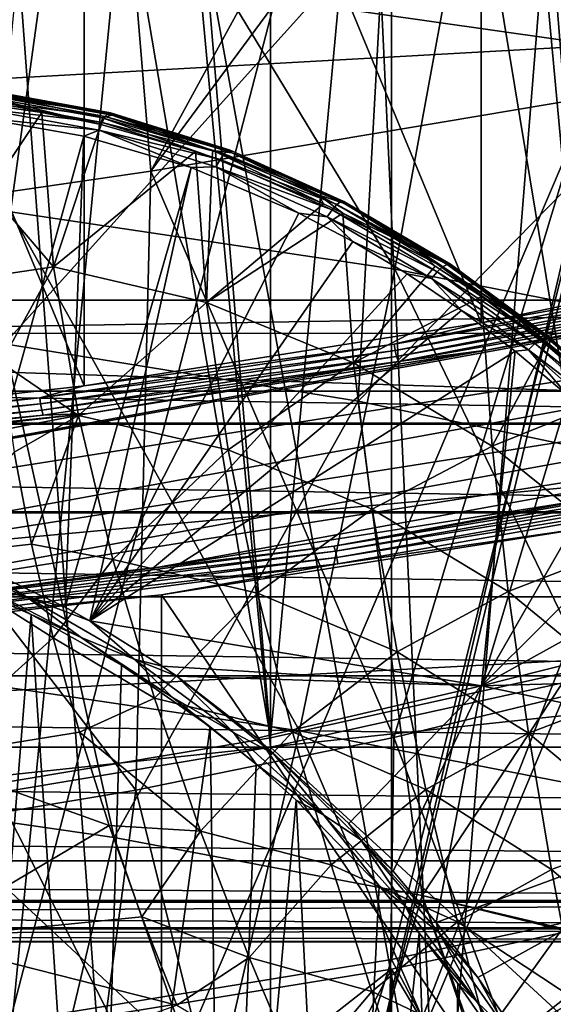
# Model space of a CAD drawing. Header units: metres. Extents: x -109 to 109, y -78 to 121.
# Tile 548 of 656: x 5.9 to 8.53, y -52.09 to -47.25. Entities that reach past the tile are written whole.
import ezdxf

# ---------------------------------------------------------------- set-up
doc = ezdxf.new("R2010")
doc.units = ezdxf.units.M
doc.layers.add('solid_508554_SW0001', color=7, linetype='CONTINUOUS')

msp = doc.modelspace()

# ---------------------------------------------------------------- linework, layer by layer
at = {"layer": 'solid_508554_SW0001'}
for points in [[(5.404819, -51.067249, 7.548927), (5.404819, -32.07119, 40.451073), (7.134504, -32.361053, 39.949013)], [(5.404819, -32.117569, 40.477848), (5.404819, -51.113628, 7.575704), (7.134504, -50.823765, 8.077765)], [(5.404819, -32.117569, 40.477848), (7.134504, -50.823765, 8.077765), (7.134504, -32.407433, 39.975788)], [(5.404819, -51.067249, 7.548927), (7.134504, -32.361053, 39.949013), (7.134504, -50.777386, 8.050988)], [(7.134504, -50.777386, 8.050988), (7.134504, -32.361053, 39.949013), (8.803325, -32.729481, 39.310875)], [(7.134504, -32.407433, 39.975788), (7.134504, -50.823765, 8.077765), (8.803325, -50.455338, 8.7159)], [(7.134504, -32.407433, 39.975788), (8.803325, -50.455338, 8.7159), (8.803325, -32.77586, 39.337654)], [(7.134504, -50.777386, 8.050988), (8.803325, -32.729481, 39.310875), (8.803325, -50.408958, 8.689124)], [(8.803325, -50.408958, 8.689124), (8.803373, -39.922939, 2.635043), (7.977412, -40.116806, 2.299254)], [(8.803325, -50.408958, 8.689124), (7.977412, -40.116806, 2.299254), (7.134569, -40.291367, 1.996909)], [(7.134504, -50.777386, 8.050988), (7.134569, -40.291367, 1.996909), (6.276352, -40.446301, 1.728551)], [(7.134504, -50.777386, 8.050988), (8.803325, -50.408958, 8.689124), (7.134569, -40.291367, 1.996909)], [(7.134504, -50.777386, 8.050988), (6.276352, -40.446301, 1.728551), (5.404889, -40.581234, 1.494844)], [(5.404819, -51.067249, 7.548927), (7.134504, -50.777386, 8.050988), (5.404889, -40.581234, 1.494844)], [(10.059927, -48.342598, 3.068165), (10.059927, -43.319649, 0.168165), (8.17014, -43.712795, -0.51278)], [(8.17014, -48.735741, 2.38722), (8.17014, -43.712795, -0.51278), (6.21967, -44.023121, -1.050281)], [(10.059927, -48.342598, 3.068165), (8.17014, -43.712795, -0.51278), (8.17014, -48.735741, 2.38722)], [(6.21967, -49.046066, 1.849719), (6.21967, -44.023121, -1.050281), (4.223004, -44.248325, -1.440345)], [(8.17014, -48.735741, 2.38722), (6.21967, -44.023121, -1.050281), (6.21967, -49.046066, 1.849719)], [(7.379041, -44.912964, -75.5), (8.538861, -44.105709, -75.5), (13.515705, -48.788055, -75.5)], [(6.21967, -49.046066, 1.849719), (4.223004, -44.248325, -1.440345), (4.223004, -49.271271, 1.459655)], [(7.730226, -51.867805, 6.162325), (7.730275, -44.939594, 2.162341), (9.545437, -44.551674, 2.834236)], [(9.545432, -51.479877, 6.834235), (7.730226, -51.867805, 6.162325), (9.545437, -44.551674, 2.834236)], [(6.54675, -47.990223, 97.13131), (8.364409, -44.659054, 102.262878), (6.299386, -45.009903, 102.510941)], [(8.447838, -45.416889, 100.84977), (8.364409, -44.659054, 102.262878), (6.54675, -47.990223, 97.13131)], [(6.143511, -45.59874, -75.5), (7.379041, -44.912964, -75.5), (13.515705, -48.788055, -75.5)], [(5.852784, -52.172813, 5.634036), (5.852896, -45.244595, 1.634063), (7.730275, -44.939594, 2.162341)], [(7.730226, -51.867805, 6.162325), (5.852784, -52.172813, 5.634036), (7.730275, -44.939594, 2.162341)], [(4.38107, -48.305439, 97.312851), (6.299386, -45.009903, 102.510941), (4.212463, -45.274727, 102.663315)], [(4.38107, -48.305439, 97.312851), (6.54675, -47.990223, 97.13131), (6.299386, -45.009903, 102.510941)], [(7.588034, -45.17281, -1.708707), (8.630564, -44.995865, -1.402229), (7.965859, -53.246765, 0.706794)], [(8.630564, -44.995865, -1.402229), (10.143072, -52.862133, 1.372991), (7.965859, -53.246765, 0.706794)], [(6.531059, -45.326851, -1.975512), (7.588034, -45.17281, -1.708707), (7.965859, -53.246765, 0.706794)], [(5.461653, -45.457691, -2.202135), (6.531059, -45.326851, -1.975512), (5.731252, -53.537685, 0.202901)], [(6.531059, -45.326851, -1.975512), (7.965859, -53.246765, 0.706794), (5.731252, -53.537685, 0.202901)], [(8.546478, -45.333359, 100.924355), (8.447838, -45.416889, 100.84977), (9.095551, -50.43145, 91.454536)], [(6.54675, -47.990223, 97.13131), (8.690166, -47.630333, 96.730667), (8.447838, -45.416889, 100.84977)], [(8.690166, -47.630333, 96.730667), (9.095551, -50.43145, 91.454536), (8.447838, -45.416889, 100.84977)], [(6.143511, -45.59874, -75.5), (13.515705, -48.788055, -75.5), (0, -48.788128, -75.5)], [(4.844931, -46.156006, -75.5), (6.143511, -45.59874, -75.5), (0, -48.788128, -75.5)], [(8.622533, -45.57795, 90.451691), (8.815787, -47.381477, 87.083641), (5.895985, -46.96487, 86.879326)], [(5.856967, -48.191166, 54.529839), (6.175321, -45.882217, 54.648399), (4.140467, -45.668884, 55.017899)], [(5.856967, -48.191166, 54.529839), (7.746911, -48.4725, 54.042561), (6.175321, -45.882217, 54.648399)], [(7.746911, -48.4725, 54.042561), (8.167993, -46.178841, 54.134636), (6.175321, -45.882217, 54.648399)], [(7.746911, -48.4725, 54.042561), (9.583935, -48.830902, 53.421783), (8.167993, -46.178841, 54.134636)], [(9.583935, -48.830902, 53.421783), (10.104867, -46.556725, 53.480118), (8.167993, -46.178841, 54.134636)], [(14.004408, -46.420071, -58.821926), (-14.004402, -46.42012, -58.822041), (-13.774966, -48.625641, -64.030128)], [(13.932569, -47.081928, -60.360405), (14.004408, -46.420071, -58.821926), (-13.774966, -48.625641, -64.030128)], [(5.820252, -46.478161, 52.64513), (7.694947, -46.765221, 52.147926), (5.827207, -48.840271, 52.384388)], [(7.694947, -46.765221, 52.147926), (7.565826, -49.121983, 51.896454), (5.827207, -48.840271, 52.384388)], [(7.694947, -46.765221, 52.147926), (9.514198, -47.130737, 51.514832), (7.565826, -49.121983, 51.896454)], [(5.895985, -46.96487, 86.879326), (6.353491, -53.142738, 75.188568), (5.321007, -53.020115, 75.124817)], [(8.815787, -47.381477, 87.083641), (6.353491, -53.142738, 75.188568), (5.895985, -46.96487, 86.879326)], [(13.774966, -48.625641, -64.030128), (13.932569, -47.081928, -60.360405), (-13.774966, -48.625641, -64.030128)], [(9.514198, -47.130737, 51.514832), (9.250982, -49.475708, 51.283783), (7.565826, -49.121983, 51.896454)], [(8.815787, -47.381477, 87.083641), (7.434779, -53.294945, 75.267715), (6.353491, -53.142738, 75.188568)], [(8.828501, -47.500179, 86.862053), (7.434779, -53.294945, 75.267715), (8.815787, -47.381477, 87.083641)], [(0.000003, -50.372105, -0.247045), (14.57333, -48.073761, 3.7338), (16.331614, -47.398849, 4.902783)], [(8.197713, -48.870541, 2.353737), (0.000003, -50.372105, -0.247045), (16.331614, -47.398849, 4.902783)], [(9.157073, -48.683128, 2.678349), (8.197713, -48.870541, 2.353737), (16.331614, -47.398849, 4.902783)], [(9.016301, -49.253368, 83.592606), (7.434779, -53.294945, 75.267715), (8.828501, -47.500179, 86.862053)], [(5.704787, -47.641422, 55.367336), (5.715393, -47.611851, 55.402203), (6.322152, -47.721992, 55.267441)], [(5.715393, -47.611851, 55.402203), (5.726068, -47.594868, 55.44463), (6.336211, -47.705601, 55.309135)], [(6.322152, -47.721992, 55.267441), (5.715393, -47.611851, 55.402203), (6.336211, -47.705601, 55.309135)], [(5.726068, -47.594868, 55.44463), (5.735769, -47.592133, 55.490459), (6.347713, -47.703186, 55.354599)], [(6.336211, -47.705601, 55.309135), (5.726068, -47.594868, 55.44463), (6.347713, -47.703186, 55.354599)], [(5.735769, -47.592133, 55.490459), (5.743546, -47.603912, 55.535213), (6.355534, -47.714985, 55.399372)], [(6.347713, -47.703186, 55.354599), (5.735769, -47.592133, 55.490459), (6.355534, -47.714985, 55.399372)], [(5.743546, -47.603912, 55.535213), (5.74864, -47.629055, 55.574509), (6.309676, -47.727928, 55.450802)], [(6.355534, -47.714985, 55.399372), (5.743546, -47.603912, 55.535213), (6.309676, -47.727928, 55.450802)], [(5.74864, -47.629055, 55.574509), (5.750648, -47.665062, 55.60445), (6.011003, -47.702511, 55.54921)], [(5.74864, -47.629055, 55.574509), (6.011003, -47.702511, 55.54921), (6.300891, -47.760971, 55.482857)], [(5.74864, -47.629055, 55.574509), (6.300891, -47.760971, 55.482857), (6.309676, -47.727928, 55.450802)], [(6.54675, -47.990223, 97.13131), (7.74215, -50.775337, 91.646042), (8.690166, -47.630333, 96.730667)], [(8.690166, -47.630333, 96.730667), (7.74215, -50.775337, 91.646042), (8.997873, -50.470222, 91.470093)], [(6.291996, -47.789078, 55.210918), (5.687872, -47.725506, 55.332886), (5.695289, -47.680698, 55.343437)], [(5.695289, -47.680698, 55.343437), (5.704787, -47.641422, 55.367336), (6.306916, -47.750759, 55.233593)], [(6.291996, -47.789078, 55.210918), (5.695289, -47.680698, 55.343437), (6.306916, -47.750759, 55.233593)], [(6.306916, -47.750759, 55.233593), (5.704787, -47.641422, 55.367336), (6.322152, -47.721992, 55.267441)], [(6.011003, -47.702511, 55.54921), (5.750648, -47.665062, 55.60445), (5.75025, -48.091347, 55.871601)], [(5.637794, -49.902565, 55.039742), (5.687872, -47.725506, 55.332886), (6.217486, -47.818035, 55.216278)], [(6.291996, -47.789078, 55.210918), (6.217486, -47.818035, 55.216278), (5.687872, -47.725506, 55.332886)], [(6.011003, -47.702511, 55.54921), (5.75025, -48.091347, 55.871601), (6.068156, -48.460793, 56.021465)], [(6.011003, -47.702511, 55.54921), (6.068156, -48.460793, 56.021465), (6.300891, -47.760971, 55.482857)], [(6.309676, -47.727928, 55.450802), (6.300891, -47.760971, 55.482857), (6.766842, -47.893246, 55.365074)], [(6.306916, -47.750759, 55.233593), (6.322152, -47.721992, 55.267441), (6.906537, -47.905373, 55.116562)], [(6.355534, -47.714985, 55.399372), (6.309676, -47.727928, 55.450802), (6.852313, -47.889305, 55.313175)], [(6.309676, -47.727928, 55.450802), (6.766842, -47.893246, 55.365074), (6.84802, -47.921276, 55.343079)], [(6.309676, -47.727928, 55.450802), (6.84802, -47.921276, 55.343079), (6.852313, -47.889305, 55.313175)], [(6.322152, -47.721992, 55.267441), (6.336211, -47.705601, 55.309135), (6.92375, -47.889969, 55.157448)], [(6.906537, -47.905373, 55.116562), (6.322152, -47.721992, 55.267441), (6.92375, -47.889969, 55.157448)], [(6.336211, -47.705601, 55.309135), (6.347713, -47.703186, 55.354599), (6.93695, -47.888084, 55.202473)], [(6.92375, -47.889969, 55.157448), (6.336211, -47.705601, 55.309135), (6.93695, -47.888084, 55.202473)], [(6.347713, -47.703186, 55.354599), (6.355534, -47.714985, 55.399372), (6.94484, -47.899906, 55.247227)], [(6.93695, -47.888084, 55.202473), (6.347713, -47.703186, 55.354599), (6.94484, -47.899906, 55.247227)], [(6.94484, -47.899906, 55.247227), (6.355534, -47.714985, 55.399372), (6.852313, -47.889305, 55.313175)], [(6.068156, -48.460793, 56.021465), (6.766842, -47.893246, 55.365074), (6.300891, -47.760971, 55.482857)], [(6.291996, -47.789078, 55.210918), (6.306916, -47.750759, 55.233593), (6.886995, -47.932789, 55.083832)], [(6.886995, -47.932789, 55.083832), (6.306916, -47.750759, 55.233593), (6.906537, -47.905373, 55.116562)], [(6.125168, -50.134575, 54.899288), (5.637794, -49.902565, 55.039742), (6.217486, -47.818035, 55.216278)], [(6.125168, -50.134575, 54.899288), (6.217486, -47.818035, 55.216278), (6.745237, -47.9734, 55.082863)], [(6.291996, -47.789078, 55.210918), (6.745237, -47.9734, 55.082863), (6.217486, -47.818035, 55.216278)], [(6.867041, -47.969528, 55.062454), (6.745237, -47.9734, 55.082863), (6.291996, -47.789078, 55.210918)], [(6.867041, -47.969528, 55.062454), (6.291996, -47.789078, 55.210918), (6.886995, -47.932789, 55.083832)], [(6.068156, -48.460793, 56.021465), (6.820002, -48.636505, 55.829571), (6.766842, -47.893246, 55.365074)], [(6.84802, -47.921276, 55.343079), (6.766842, -47.893246, 55.365074), (6.820002, -48.636505, 55.829571)], [(6.84802, -47.921276, 55.343079), (6.820002, -48.636505, 55.829571), (7.395988, -48.151165, 55.182293)], [(6.852313, -47.889305, 55.313175), (6.84802, -47.921276, 55.343079), (7.395988, -48.151165, 55.182293)], [(6.852313, -47.889305, 55.313175), (7.395988, -48.151165, 55.182293), (7.37052, -48.107876, 55.163597)], [(6.94484, -47.899906, 55.247227), (6.852313, -47.889305, 55.313175), (7.37052, -48.107876, 55.163597)], [(6.886995, -47.932789, 55.083832), (6.906537, -47.905373, 55.116562), (7.461119, -48.154839, 54.951984)], [(6.906537, -47.905373, 55.116562), (6.92375, -47.889969, 55.157448), (7.481168, -48.140705, 54.992027)], [(7.461119, -48.154839, 54.951984), (6.906537, -47.905373, 55.116562), (7.481168, -48.140705, 54.992027)], [(6.92375, -47.889969, 55.157448), (6.93695, -47.888084, 55.202473), (7.495923, -48.139523, 55.036591)], [(7.481168, -48.140705, 54.992027), (6.92375, -47.889969, 55.157448), (7.495923, -48.139523, 55.036591)], [(6.93695, -47.888084, 55.202473), (6.94484, -47.899906, 55.247227), (7.503936, -48.151398, 55.081306)], [(7.495923, -48.139523, 55.036591), (6.93695, -47.888084, 55.202473), (7.503936, -48.151398, 55.081306)], [(7.503936, -48.151398, 55.081306), (6.94484, -47.899906, 55.247227), (7.37052, -48.107876, 55.163597)], [(6.125168, -50.134575, 54.899288), (6.745237, -47.9734, 55.082863), (6.246837, -50.202381, 54.860695)], [(6.745237, -47.9734, 55.082863), (7.274484, -48.196827, 54.930042), (6.246837, -50.202381, 54.860695)], [(6.867041, -47.969528, 55.062454), (7.274484, -48.196827, 54.930042), (6.745237, -47.9734, 55.082863)], [(6.867041, -47.969528, 55.062454), (6.886995, -47.932789, 55.083832), (7.43774, -48.180531, 54.920387)], [(7.413323, -48.215267, 54.900337), (7.274484, -48.196827, 54.930042), (6.867041, -47.969528, 55.062454)], [(7.413323, -48.215267, 54.900337), (6.867041, -47.969528, 55.062454), (7.43774, -48.180531, 54.920387)], [(7.43774, -48.180531, 54.920387), (6.886995, -47.932789, 55.083832), (7.461119, -48.154839, 54.951984)], [(4.38107, -48.305439, 97.312851), (6.472896, -51.034389, 91.795425), (6.54675, -47.990223, 97.13131)], [(6.54675, -47.990223, 97.13131), (6.472896, -51.034389, 91.795425), (7.74215, -50.775337, 91.646042)], [(0.000003, -50.372105, -0.247045), (2.214558, -50.323742, -0.163279), (14.57333, -48.073761, 3.7338)], [(2.214558, -50.323742, -0.163279), (12.70409, -48.669445, 2.702048), (14.57333, -48.073761, 3.7338)], [(6.068156, -48.460793, 56.021465), (5.75025, -48.091347, 55.871601), (5.770106, -48.504841, 56.145176)], [(7.37052, -48.107876, 55.163597), (7.395988, -48.151165, 55.182293), (7.48993, -48.197933, 55.152451)], [(7.37052, -48.107876, 55.163597), (7.48993, -48.197933, 55.152451), (7.860303, -48.376846, 55.003834)], [(7.503936, -48.151398, 55.081306), (7.37052, -48.107876, 55.163597), (7.860303, -48.376846, 55.003834)], [(6.820002, -48.636505, 55.829571), (7.48993, -48.197933, 55.152451), (7.395988, -48.151165, 55.182293)], [(7.43774, -48.180531, 54.920387), (7.461119, -48.154839, 54.951984), (7.981336, -48.461529, 54.775875)], [(7.461119, -48.154839, 54.951984), (7.481168, -48.140705, 54.992027), (8.003872, -48.44886, 54.815075)], [(7.981336, -48.461529, 54.775875), (7.461119, -48.154839, 54.951984), (8.003872, -48.44886, 54.815075)], [(7.481168, -48.140705, 54.992027), (7.495923, -48.139523, 55.036591), (8.020027, -48.448502, 54.859165)], [(8.003872, -48.44886, 54.815075), (7.481168, -48.140705, 54.992027), (8.020027, -48.448502, 54.859165)], [(7.495923, -48.139523, 55.036591), (7.503936, -48.151398, 55.081306), (8.028217, -48.460484, 54.903824)], [(8.020027, -48.448502, 54.859165), (7.495923, -48.139523, 55.036591), (8.028217, -48.460484, 54.903824)], [(8.028217, -48.460484, 54.903824), (7.503936, -48.151398, 55.081306), (7.860303, -48.376846, 55.003834)], [(5.501956, -50.478458, 54.231621), (7.277344, -50.742733, 53.77388), (5.856967, -48.191166, 54.529839)], [(7.277344, -50.742733, 53.77388), (7.746911, -48.4725, 54.042561), (5.856967, -48.191166, 54.529839)], [(7.274484, -48.196827, 54.930042), (7.540663, -48.336426, 54.845211), (6.246837, -50.202381, 54.860695)], [(6.820002, -48.636505, 55.829571), (7.543177, -48.933884, 55.619148), (7.48993, -48.197933, 55.152451)], [(7.413323, -48.215267, 54.900337), (7.540663, -48.336426, 54.845211), (7.274484, -48.196827, 54.930042)], [(7.413323, -48.215267, 54.900337), (7.43774, -48.180531, 54.920387), (7.954627, -48.48526, 54.745407)], [(7.926362, -48.517735, 54.726654), (7.540663, -48.336426, 54.845211), (7.413323, -48.215267, 54.900337)], [(7.926362, -48.517735, 54.726654), (7.413323, -48.215267, 54.900337), (7.954627, -48.48526, 54.745407)], [(7.954627, -48.48526, 54.745407), (7.43774, -48.180531, 54.920387), (7.981336, -48.461529, 54.775875)], [(7.48993, -48.197933, 55.152451), (7.543177, -48.933884, 55.619148), (7.945481, -48.457176, 54.997311)], [(7.860303, -48.376846, 55.003834), (7.48993, -48.197933, 55.152451), (7.945481, -48.457176, 54.997311)], [(4.38107, -48.305439, 97.312851), (5.192277, -51.246967, 91.918007), (6.472896, -51.034389, 91.795425)], [(7.540663, -48.336426, 54.845211), (7.807385, -48.495716, 54.754307), (6.246837, -50.202381, 54.860695)], [(7.926362, -48.517735, 54.726654), (7.807385, -48.495716, 54.754307), (7.540663, -48.336426, 54.845211)], [(9.439567, -48.511684, 2.837098), (10.059927, -48.342598, 3.068165), (8.17014, -48.735741, 2.38722)], [(7.860303, -48.376846, 55.003834), (7.945481, -48.457176, 54.997311), (8.171917, -48.607262, 54.913307)], [(7.860303, -48.376846, 55.003834), (8.171917, -48.607262, 54.913307), (8.31945, -48.689373, 54.835316)], [(8.028217, -48.460484, 54.903824), (7.860303, -48.376846, 55.003834), (8.31945, -48.689373, 54.835316)], [(6.068156, -48.460793, 56.021465), (5.770106, -48.504841, 56.145176), (5.81106, -48.932064, 56.444088)], [(6.068156, -48.460793, 56.021465), (5.81106, -48.932064, 56.444088), (6.19049, -49.192764, 56.521225)], [(6.068156, -48.460793, 56.021465), (6.19049, -49.192764, 56.521225), (6.820002, -48.636505, 55.829571)], [(7.543177, -48.933884, 55.619148), (8.171917, -48.607262, 54.913307), (7.945481, -48.457176, 54.997311)], [(7.954627, -48.48526, 54.745407), (7.981336, -48.461529, 54.775875), (8.46482, -48.816978, 54.589958)], [(7.981336, -48.461529, 54.775875), (8.003872, -48.44886, 54.815075), (8.489529, -48.805904, 54.628323)], [(8.46482, -48.816978, 54.589958), (7.981336, -48.461529, 54.775875), (8.489529, -48.805904, 54.628323)], [(8.003872, -48.44886, 54.815075), (8.020027, -48.448502, 54.859165), (8.506937, -48.806465, 54.671932)], [(8.489529, -48.805904, 54.628323), (8.003872, -48.44886, 54.815075), (8.506937, -48.806465, 54.671932)], [(8.020027, -48.448502, 54.859165), (8.028217, -48.460484, 54.903824), (8.51534, -48.818604, 54.716507)], [(8.506937, -48.806465, 54.671932), (8.020027, -48.448502, 54.859165), (8.51534, -48.818604, 54.716507)], [(8.51534, -48.818604, 54.716507), (8.028217, -48.460484, 54.903824), (8.31945, -48.689373, 54.835316)], [(7.807385, -48.495716, 54.754307), (8.073548, -48.675179, 54.657173), (6.246837, -50.202381, 54.860695)], [(7.277344, -50.742733, 53.77388), (9.003019, -51.079414, 53.190731), (7.746911, -48.4725, 54.042561)], [(9.003019, -51.079414, 53.190731), (9.583935, -48.830902, 53.421783), (7.746911, -48.4725, 54.042561)], [(7.926362, -48.517735, 54.726654), (8.073548, -48.675179, 54.657173), (7.807385, -48.495716, 54.754307)], [(7.926362, -48.517735, 54.726654), (7.954627, -48.48526, 54.745407), (8.435233, -48.838596, 54.560593)], [(8.435233, -48.838596, 54.560593), (7.954627, -48.48526, 54.745407), (8.46482, -48.816978, 54.589958)], [(7.743042, -48.841026, 2.266666), (9.439567, -48.511684, 2.837098), (8.17014, -48.735741, 2.38722)], [(9.445218, -48.542377, 2.839747), (9.439567, -48.511684, 2.837098), (7.743042, -48.841026, 2.266666)], [(7.747677, -48.871914, 2.268973), (9.445218, -48.542377, 2.839747), (7.743042, -48.841026, 2.266666)], [(9.454022, -48.571709, 2.833207), (9.445218, -48.542377, 2.839747), (7.747677, -48.871914, 2.268973)], [(8.403667, -48.868645, 54.54311), (8.073548, -48.675179, 54.657173), (7.926362, -48.517735, 54.726654)], [(8.403667, -48.868645, 54.54311), (7.926362, -48.517735, 54.726654), (8.435233, -48.838596, 54.560593)], [(7.543177, -48.933884, 55.619148), (8.224771, -49.342999, 55.393166), (8.171917, -48.607262, 54.913307)], [(7.754899, -48.901554, 2.261901), (9.454022, -48.571709, 2.833207), (7.747677, -48.871914, 2.268973)], [(9.465116, -48.596813, 2.81812), (9.454022, -48.571709, 2.833207), (7.754899, -48.901554, 2.261901)], [(7.763998, -48.927044, 2.246144), (9.465116, -48.596813, 2.81812), (7.754899, -48.901554, 2.261901)], [(7.763998, -48.927044, 2.246144), (9.157073, -48.683128, 2.678349), (9.465116, -48.596813, 2.81812)], [(8.171917, -48.607262, 54.913307), (8.224771, -49.342999, 55.393166), (8.490117, -48.844021, 54.786526)], [(8.31945, -48.689373, 54.835316), (8.171917, -48.607262, 54.913307), (8.490117, -48.844021, 54.786526)], [(13.774966, -48.625641, -64.030128), (-13.774966, -48.625641, -64.030128), (-13.732092, -49.0723, -65.114182)], [(13.732098, -49.072243, -65.114044), (13.774966, -48.625641, -64.030128), (-13.732092, -49.0723, -65.114182)], [(6.19049, -49.192764, 56.521225), (6.926186, -49.361267, 56.32584), (6.820002, -48.636505, 55.829571)], [(6.820002, -48.636505, 55.829571), (6.926186, -49.361267, 56.32584), (7.543177, -48.933884, 55.619148)], [(2.214558, -50.323742, -0.163279), (4.412245, -50.179024, 0.087381), (12.70409, -48.669445, 2.702048)], [(4.412245, -50.179024, 0.087381), (10.738096, -49.181374, 1.815359), (12.70409, -48.669445, 2.702048)], [(8.073548, -48.675179, 54.657173), (8.337717, -48.875057, 54.553764), (6.246837, -50.202381, 54.860695)], [(7.763998, -48.927044, 2.246144), (8.197713, -48.870541, 2.353737), (9.157073, -48.683128, 2.678349)], [(8.403667, -48.868645, 54.54311), (8.337717, -48.875057, 54.553764), (8.073548, -48.675179, 54.657173)], [(8.31945, -48.689373, 54.835316), (8.490117, -48.844021, 54.786526), (8.746729, -49.039505, 54.659203)], [(8.51534, -48.818604, 54.716507), (8.31945, -48.689373, 54.835316), (8.746729, -49.039505, 54.659203)], [(7.743042, -48.841026, 2.266666), (8.17014, -48.735741, 2.38722), (6.21967, -49.046066, 1.849719)], [(13.515705, -49.229229, -75.467392), (-13.515705, -48.788055, -75.5), (0, -48.788128, -75.5)], [(-13.515705, -49.229225, -75.467392), (-13.515705, -48.788055, -75.5), (13.515705, -49.229229, -75.467392)], [(13.515705, -49.229229, -75.467392), (0, -48.788128, -75.5), (13.515705, -48.788055, -75.5)], [(6.366735, -51.266621, 51.767052), (4.811081, -51.042793, 52.154732), (5.827207, -48.840271, 52.384388)], [(6.366735, -51.266621, 51.767052), (5.827207, -48.840271, 52.384388), (7.565826, -49.121983, 51.896454)], [(6.00107, -49.104458, 1.810385), (7.743042, -48.841026, 2.266666), (6.21967, -49.046066, 1.849719)], [(7.747677, -48.871914, 2.268973), (7.743042, -48.841026, 2.266666), (6.00107, -49.104458, 1.810385)], [(8.224771, -49.342999, 55.393166), (8.803909, -49.110001, 54.65028), (8.490117, -48.844021, 54.786526)], [(8.403667, -48.868645, 54.54311), (8.435233, -48.838596, 54.560593), (8.878209, -49.233391, 54.36734)], [(8.435233, -48.838596, 54.560593), (8.46482, -48.816978, 54.589958), (8.910284, -49.213989, 54.395618)], [(8.878209, -49.233391, 54.36734), (8.435233, -48.838596, 54.560593), (8.910284, -49.213989, 54.395618)], [(8.46482, -48.816978, 54.589958), (8.489529, -48.805904, 54.628323), (8.936889, -49.204605, 54.433155)], [(8.910284, -49.213989, 54.395618), (8.46482, -48.816978, 54.589958), (8.936889, -49.204605, 54.433155)], [(8.489529, -48.805904, 54.628323), (8.506937, -48.806465, 54.671932), (8.955417, -49.206165, 54.476276)], [(8.936889, -49.204605, 54.433155), (8.489529, -48.805904, 54.628323), (8.955417, -49.206165, 54.476276)], [(8.746729, -49.039505, 54.659203), (8.490117, -48.844021, 54.786526), (8.803909, -49.110001, 54.65028)], [(8.506937, -48.806465, 54.671932), (8.51534, -48.818604, 54.716507), (8.964052, -49.21851, 54.520752)], [(8.955417, -49.206165, 54.476276), (8.506937, -48.806465, 54.671932), (8.964052, -49.21851, 54.520752)], [(8.964052, -49.21851, 54.520752), (8.51534, -48.818604, 54.716507), (8.746729, -49.039505, 54.659203)], [(8.197713, -48.870541, 2.353737), (6.238007, -49.181988, 1.814295), (0.000003, -50.372105, -0.247045)], [(6.004663, -49.135502, 1.812419), (7.747677, -48.871914, 2.268973), (6.00107, -49.104458, 1.810385)], [(7.754899, -48.901554, 2.261901), (7.747677, -48.871914, 2.268973), (6.004663, -49.135502, 1.812419)], [(7.763998, -48.927044, 2.246144), (6.238007, -49.181988, 1.814295), (8.197713, -48.870541, 2.353737)], [(8.337717, -48.875057, 54.553764), (8.172875, -50.521439, 54.315437), (6.246837, -50.202381, 54.860695)], [(8.337717, -48.875057, 54.553764), (8.598527, -49.095558, 54.444019), (8.172875, -50.521439, 54.315437)], [(8.403667, -48.868645, 54.54311), (8.598527, -49.095558, 54.444019), (8.337717, -48.875057, 54.553764)], [(8.843808, -49.260918, 54.351089), (8.598527, -49.095558, 54.444019), (8.403667, -48.868645, 54.54311)], [(8.843808, -49.260918, 54.351089), (8.403667, -48.868645, 54.54311), (8.878209, -49.233391, 54.36734)], [(6.19049, -49.192764, 56.521225), (5.81106, -48.932064, 56.444088), (5.874042, -49.37265, 56.771385)], [(6.010259, -49.16539, 1.804922), (7.754899, -48.901554, 2.261901), (6.004663, -49.135502, 1.812419)], [(7.763998, -48.927044, 2.246144), (7.754899, -48.901554, 2.261901), (6.010259, -49.16539, 1.804922)], [(6.017312, -49.191189, 1.788628), (7.763998, -48.927044, 2.246144), (6.010259, -49.16539, 1.804922)], [(6.017312, -49.191189, 1.788628), (6.238007, -49.181988, 1.814295), (7.763998, -48.927044, 2.246144)], [(6.926186, -49.361267, 56.32584), (7.635581, -49.652977, 56.121807), (7.543177, -48.933884, 55.619148)], [(7.543177, -48.933884, 55.619148), (7.635581, -49.652977, 56.121807), (8.224771, -49.342999, 55.393166)], [(13.732098, -49.072243, -65.114044), (-13.732092, -49.0723, -65.114182), (-13.515706, -51.585316, -71.415703)], [(13.636007, -50.126842, -67.715462), (13.732098, -49.072243, -65.114044), (-13.515706, -51.585316, -71.415703)], [(6.00107, -49.104458, 1.810385), (6.21967, -49.046066, 1.849719), (4.223004, -49.271271, 1.459655)], [(4.223875, -49.300442, 1.470935), (6.00107, -49.104458, 1.810385), (4.223004, -49.271271, 1.459655)], [(6.004663, -49.135502, 1.812419), (6.00107, -49.104458, 1.810385), (4.223875, -49.300442, 1.470935)], [(4.226404, -49.331604, 1.472766), (6.004663, -49.135502, 1.812419), (4.223875, -49.300442, 1.470935)], [(6.010259, -49.16539, 1.804922), (6.004663, -49.135502, 1.812419), (4.226404, -49.331604, 1.472766)], [(7.881609, -51.551933, 51.272877), (6.366735, -51.266621, 51.767052), (7.565826, -49.121983, 51.896454)], [(7.881609, -51.551933, 51.272877), (7.565826, -49.121983, 51.896454), (9.250982, -49.475708, 51.283783)], [(8.598527, -49.095558, 54.444019), (8.854158, -49.336357, 54.328094), (8.172875, -50.521439, 54.315437)], [(8.224771, -49.342999, 55.393166), (8.851683, -49.845665, 55.152824), (8.803909, -49.110001, 54.65028)], [(6.238007, -49.181988, 1.814295), (4.240786, -49.407078, 1.424433), (0.000003, -50.372105, -0.247045)], [(4.230343, -49.361671, 1.464951), (6.010259, -49.16539, 1.804922), (4.226404, -49.331604, 1.472766)], [(6.017312, -49.191189, 1.788628), (6.010259, -49.16539, 1.804922), (4.230343, -49.361671, 1.464951)], [(4.235307, -49.387703, 1.448259), (4.240786, -49.407078, 1.424433), (6.238007, -49.181988, 1.814295)], [(4.235307, -49.387703, 1.448259), (6.238007, -49.181988, 1.814295), (6.017312, -49.191189, 1.788628)], [(4.412245, -50.179024, 0.087381), (6.576328, -49.939053, 0.503026), (10.738096, -49.181374, 1.815359)], [(6.576328, -49.939053, 0.503026), (8.690311, -49.605656, 1.080486), (10.738096, -49.181374, 1.815359)], [(-13.515705, -49.229225, -75.467392), (13.515705, -49.229229, -75.467392), (13.515705, -49.234234, -75.466644)], [(-13.515705, -49.234234, -75.466644), (-13.515705, -49.229225, -75.467392), (13.515705, -49.234234, -75.466644)], [(-13.515705, -49.234234, -75.466644), (13.515705, -49.234234, -75.466644), (13.515705, -49.666084, -75.368652)], [(-13.515705, -49.666084, -75.368652), (-13.515705, -49.234234, -75.466644), (13.515705, -49.666084, -75.368652)], [(4.235307, -49.387703, 1.448259), (6.017312, -49.191189, 1.788628), (4.230343, -49.361671, 1.464951)], [(6.19049, -49.192764, 56.521225), (5.874042, -49.37265, 56.771385), (5.959524, -49.824993, 57.129677)], [(6.19049, -49.192764, 56.521225), (5.959524, -49.824993, 57.129677), (6.360602, -49.900509, 57.054821)], [(6.19049, -49.192764, 56.521225), (6.360602, -49.900509, 57.054821), (6.926186, -49.361267, 56.32584)], [(9.016301, -49.253368, 83.592606), (9.039689, -49.471638, 83.18618), (7.434779, -53.294945, 75.267715)], [(5.43161, -49.883942, 57.338676), (5.959524, -49.824993, 57.129677), (5.874042, -49.37265, 56.771385)], [(6.360602, -49.900509, 57.054821), (7.071137, -50.065884, 56.859386), (6.926186, -49.361267, 56.32584)], [(6.926186, -49.361267, 56.32584), (7.071137, -50.065884, 56.859386), (7.635581, -49.652977, 56.121807)], [(7.635581, -49.652977, 56.121807), (8.303551, -50.058258, 55.913074), (8.224771, -49.342999, 55.393166)], [(8.854158, -49.336357, 54.328094), (9.102421, -49.596512, 54.206406), (8.172875, -50.521439, 54.315437)], [(8.224771, -49.342999, 55.393166), (8.303551, -50.058258, 55.913074), (8.851683, -49.845665, 55.152824)], [(9.039689, -49.471638, 83.18618), (9.188064, -50.855762, 80.61367), (7.434779, -53.294945, 75.267715)], [(9.482043, -49.474804, 1.316856), (8.690311, -49.605656, 1.080486), (7.446721, -49.834366, 0.694075)], [(9.482043, -49.474804, 1.316856), (7.446721, -49.834366, 0.694075), (9.492452, -49.50005, 1.301522)], [(9.345187, -51.8964, 50.675819), (7.881609, -51.551933, 51.272877), (9.250982, -49.475708, 51.283783)], [(7.446721, -49.834366, 0.694075), (7.454895, -49.860008, 0.678057), (9.492452, -49.50005, 1.301522)], [(9.492452, -49.50005, 1.301522), (7.454895, -49.860008, 0.678057), (9.500712, -49.529499, 1.294785)], [(7.454895, -49.860008, 0.678057), (7.461383, -49.889767, 0.670779), (9.500712, -49.529499, 1.294785)], [(9.500712, -49.529499, 1.294785), (7.461383, -49.889767, 0.670779), (9.506015, -49.560261, 1.297308)], [(7.461383, -49.889767, 0.670779), (7.465548, -49.920731, 0.672953), (9.506015, -49.560261, 1.297308)], [(9.506015, -49.560261, 1.297308), (7.465548, -49.920731, 0.672953), (8.721509, -49.739788, 1.048158)], [(7.446721, -49.834366, 0.694075), (8.690311, -49.605656, 1.080486), (6.576328, -49.939053, 0.503026)], [(9.102421, -49.596512, 54.206406), (9.340881, -49.874489, 54.07962), (8.172875, -50.521439, 54.315437)], [(-13.515705, -49.666084, -75.368652), (13.515705, -49.666084, -75.368652), (13.515705, -49.67049, -75.367302)], [(-13.515705, -49.67049, -75.367302), (-13.515705, -49.666084, -75.368652), (13.515705, -49.67049, -75.367302)], [(-13.515705, -49.67049, -75.367302), (13.515705, -49.67049, -75.367302), (13.515705, -50.083374, -75.205978)], [(-13.515705, -50.083374, -75.205978), (-13.515705, -49.67049, -75.367302), (13.515705, -50.083374, -75.205978)], [(7.071137, -50.065884, 56.859386), (7.757369, -50.353668, 56.665783), (7.635581, -49.652977, 56.121807)], [(7.635581, -49.652977, 56.121807), (7.757369, -50.353668, 56.665783), (8.303551, -50.058258, 55.913074)], [(8.721509, -49.739788, 1.048158), (6.599883, -50.074261, 0.468834), (8.721507, -53.203892, 3.048157)], [(7.465548, -49.920731, 0.672953), (6.599883, -50.074261, 0.468834), (8.721509, -49.739788, 1.048158)], [(7.446721, -49.834366, 0.694075), (6.576328, -49.939053, 0.503026), (5.357745, -50.106331, 0.223021)], [(7.446721, -49.834366, 0.694075), (5.357745, -50.106331, 0.223021), (7.454895, -49.860008, 0.678057)], [(5.357745, -50.106331, 0.223021), (5.363626, -50.132271, 0.206486), (7.454895, -49.860008, 0.678057)], [(7.454895, -49.860008, 0.678057), (5.363626, -50.132271, 0.206486), (7.461383, -49.889767, 0.670779)], [(5.368036, -49.840611, 55.105289), (5.637794, -49.902565, 55.039742), (5.934796, -50.084053, 54.952816)], [(5.368036, -49.840611, 55.105289), (5.934796, -50.084053, 54.952816), (5.724915, -50.037292, 55.019894)], [(5.43161, -49.883942, 57.338676), (6.067053, -50.285732, 57.520527), (5.959524, -49.824993, 57.129677)], [(6.360602, -49.900509, 57.054821), (5.959524, -49.824993, 57.129677), (6.067053, -50.285732, 57.520527)], [(8.303551, -50.058258, 55.913074), (8.915716, -50.558311, 55.70089), (8.851683, -49.845665, 55.152824)], [(5.363626, -50.132271, 0.206486), (5.368294, -50.162266, 0.198796), (7.461383, -49.889767, 0.670779)], [(7.461383, -49.889767, 0.670779), (5.368294, -50.162266, 0.198796), (7.465548, -49.920731, 0.672953)], [(5.43161, -49.883942, 57.338676), (5.412329, -50.875702, 58.329052), (6.067053, -50.285732, 57.520527)], [(5.934796, -50.084053, 54.952816), (5.637794, -49.902565, 55.039742), (6.125168, -50.134575, 54.899288)], [(6.360602, -49.900509, 57.054821), (6.067053, -50.285732, 57.520527), (6.564177, -50.582047, 57.625465)], [(6.360602, -49.900509, 57.054821), (6.564177, -50.582047, 57.625465), (7.071137, -50.065884, 56.859386)], [(9.340881, -49.874489, 54.07962), (9.567186, -50.16843, 53.948547), (8.172875, -50.521439, 54.315437)], [(5.357745, -50.106331, 0.223021), (6.576328, -49.939053, 0.503026), (4.412245, -50.179024, 0.087381)], [(5.368294, -50.162266, 0.198796), (5.37129, -50.193382, 0.200707), (7.465548, -49.920731, 0.672953)], [(7.465548, -49.920731, 0.672953), (5.37129, -50.193382, 0.200707), (6.599883, -50.074261, 0.468834)], [(5.724915, -50.037292, 55.019894), (5.958671, -50.170227, 54.959656), (5.509994, -49.972721, 55.086124)], [(5.59387, -54.70417, 57.773212), (5.509994, -49.972721, 55.086124), (5.958671, -50.170227, 54.959656)], [(5.724915, -50.037292, 55.019894), (6.20355, -50.28455, 54.877693), (5.958671, -50.170227, 54.959656)], [(5.934796, -50.084053, 54.952816), (6.20355, -50.28455, 54.877693), (5.724915, -50.037292, 55.019894)], [(7.757369, -50.353668, 56.665783), (8.40294, -50.754017, 56.478336), (8.303551, -50.058258, 55.913074)], [(8.303551, -50.058258, 55.913074), (8.40294, -50.754017, 56.478336), (8.915716, -50.558311, 55.70089)], [(-13.515705, -50.083374, -75.205978), (13.515705, -50.083374, -75.205978), (13.515705, -50.471798, -74.982986)], [(-13.515705, -50.471798, -74.982986), (-13.515705, -50.083374, -75.205978), (13.515705, -50.471798, -74.982986)], [(6.599883, -50.074261, 0.468834), (4.428028, -50.315006, 0.051852), (6.599883, -53.538364, 2.468833)], [(5.37129, -50.193382, 0.200707), (4.428028, -50.315006, 0.051852), (6.599883, -50.074261, 0.468834)], [(5.934796, -50.084053, 54.952816), (6.125168, -50.134575, 54.899288), (6.246837, -50.202381, 54.860695)], [(5.934796, -50.084053, 54.952816), (6.246837, -50.202381, 54.860695), (6.464254, -50.390533, 54.782875)], [(5.934796, -50.084053, 54.952816), (6.464254, -50.390533, 54.782875), (6.20355, -50.28455, 54.877693)], [(6.564177, -50.582047, 57.625465), (7.243011, -50.74707, 57.433922), (7.071137, -50.065884, 56.859386)], [(6.599883, -50.074261, 0.468834), (6.599883, -53.538364, 2.468833), (8.721507, -53.203892, 3.048157)], [(7.071137, -50.065884, 56.859386), (7.243011, -50.74707, 57.433922), (7.757369, -50.353668, 56.665783)], [(13.636007, -50.126842, -67.715462), (-13.515706, -51.585316, -71.415703), (0, -51.585346, -71.415787)], [(0, -51.585346, -71.415787), (13.515706, -51.585316, -71.415703), (13.636007, -50.126842, -67.715462)], [(5.59387, -54.70417, 57.773212), (5.958671, -50.170227, 54.959656), (6.269604, -54.875118, 57.476765)], [(6.20355, -50.28455, 54.877693), (6.402466, -50.419327, 54.815586), (5.958671, -50.170227, 54.959656)], [(6.269604, -54.875118, 57.476765), (5.958671, -50.170227, 54.959656), (6.402466, -50.419327, 54.815586)], [(6.603046, -50.425457, 54.738716), (6.246837, -50.202381, 54.860695), (8.172875, -50.521439, 54.315437)], [(6.464254, -50.390533, 54.782875), (6.246837, -50.202381, 54.860695), (6.603046, -50.425457, 54.738716)], [(9.567186, -50.16843, 53.948547), (9.779323, -50.476391, 53.814022), (8.172875, -50.521439, 54.315437)], [(5.412329, -50.875702, 58.329052), (6.195175, -50.748775, 57.942928), (6.067053, -50.285732, 57.520527)], [(6.564177, -50.582047, 57.625465), (6.067053, -50.285732, 57.520527), (6.195175, -50.748775, 57.942928)], [(6.20355, -50.28455, 54.877693), (6.651806, -50.577347, 54.723103), (6.402466, -50.419327, 54.815586)], [(6.464254, -50.390533, 54.782875), (6.651806, -50.577347, 54.723103), (6.20355, -50.28455, 54.877693)], [(4.428028, -50.315006, 0.051852), (4.428028, -53.77911, 2.051852), (6.599883, -53.538364, 2.468833)], [(6.464254, -50.390533, 54.782875), (6.603046, -50.425457, 54.738716), (6.673812, -50.474354, 54.712788)], [(6.464254, -50.390533, 54.782875), (6.673812, -50.474354, 54.712788), (6.952538, -50.751415, 54.598011)], [(6.464254, -50.390533, 54.782875), (6.952538, -50.751415, 54.598011), (6.651806, -50.577347, 54.723103)], [(7.243011, -50.74707, 57.433922), (7.899251, -51.031445, 57.25452), (7.757369, -50.353668, 56.665783)], [(7.757369, -50.353668, 56.665783), (7.899251, -51.031445, 57.25452), (8.40294, -50.754017, 56.478336)], [(6.269604, -54.875118, 57.476765), (6.402466, -50.419327, 54.815586), (6.838103, -50.723083, 54.653126)], [(6.651806, -50.577347, 54.723103), (6.838103, -50.723083, 54.653126), (6.402466, -50.419327, 54.815586)], [(6.673812, -50.474354, 54.712788), (6.603046, -50.425457, 54.738716), (8.172875, -50.521439, 54.315437)], [(-13.515705, -50.471798, -74.982986), (13.515705, -50.471798, -74.982986), (13.515705, -50.822693, -74.704659)], [(-13.515705, -50.822697, -74.704659), (-13.515705, -50.471798, -74.982986), (13.515705, -50.822693, -74.704659)], [(5.11251, -52.729767, 53.755615), (6.76223, -52.975342, 53.330273), (5.501956, -50.478458, 54.231621)], [(6.76223, -52.975342, 53.330273), (7.277344, -50.742733, 53.77388), (5.501956, -50.478458, 54.231621)], [(7.069459, -50.778587, 54.556152), (6.673812, -50.474354, 54.712788), (8.172875, -50.521439, 54.315437)], [(7.149068, -50.855003, 54.520348), (6.673812, -50.474354, 54.712788), (7.069459, -50.778587, 54.556152)], [(7.149068, -50.855003, 54.520348), (6.952538, -50.751415, 54.598011), (6.673812, -50.474354, 54.712788)], [(8.803325, -50.455338, 8.7159), (7.134504, -50.823765, 8.077765), (8.80333, -52.360622, 9.81592)], [(9.541715, -55.548195, 82.108078), (8.997873, -50.470222, 91.470093), (7.74215, -50.775337, 91.646042)], [(9.779323, -50.476391, 53.814022), (10.041788, -50.913551, 53.6273), (8.172875, -50.521439, 54.315437)], [(7.520853, -51.198032, 54.34943), (7.069459, -50.778587, 54.556152), (8.172875, -50.521439, 54.315437)], [(7.738873, -51.433315, 54.236572), (7.520853, -51.198032, 54.34943), (8.172875, -50.521439, 54.315437)], [(7.950459, -51.685692, 54.117237), (7.738873, -51.433315, 54.236572), (8.172875, -50.521439, 54.315437)], [(7.950459, -51.685692, 54.117237), (8.172875, -50.521439, 54.315437), (10.041788, -50.913551, 53.6273)], [(6.564177, -50.582047, 57.625465), (6.195175, -50.748775, 57.942928), (6.790246, -51.235252, 58.235954)], [(6.564177, -50.582047, 57.625465), (6.790246, -51.235252, 58.235954), (7.243011, -50.74707, 57.433922)], [(6.651806, -50.577347, 54.723103), (7.064623, -50.907181, 54.559021), (6.838103, -50.723083, 54.653126)], [(6.952538, -50.751415, 54.598011), (7.064623, -50.907181, 54.559021), (6.651806, -50.577347, 54.723103)], [(8.40294, -50.754017, 56.478336), (8.992864, -51.247707, 56.297707), (8.915716, -50.558311, 55.70089)], [(6.269604, -54.875118, 57.476765), (6.838103, -50.723083, 54.653126), (6.900376, -55.083961, 57.114601)], [(6.900376, -55.083961, 57.114601), (6.838103, -50.723083, 54.653126), (7.064623, -50.907181, 54.559021)], [(5.412329, -50.875702, 58.329052), (6.341513, -51.208473, 58.39566), (6.195175, -50.748775, 57.942928)], [(6.790246, -51.235252, 58.235954), (6.195175, -50.748775, 57.942928), (6.341513, -51.208473, 58.39566)], [(7.669539, -55.844707, 82.760269), (7.74215, -50.775337, 91.646042), (6.472896, -51.034389, 91.795425)], [(6.76223, -52.975342, 53.330273), (8.365757, -53.288189, 52.788403), (7.277344, -50.742733, 53.77388)], [(6.790246, -51.235252, 58.235954), (7.432734, -51.401382, 58.052269), (7.243011, -50.74707, 57.433922)], [(6.952538, -50.751415, 54.598011), (7.397046, -51.158051, 54.400589), (7.064623, -50.907181, 54.559021)], [(7.149068, -50.855003, 54.520348), (7.397046, -51.158051, 54.400589), (6.952538, -50.751415, 54.598011)], [(7.149068, -50.855003, 54.520348), (7.069459, -50.778587, 54.556152), (7.520853, -51.198032, 54.34943)], [(7.243011, -50.74707, 57.433922), (7.432734, -51.401382, 58.052269), (7.899251, -51.031445, 57.25452)], [(8.365757, -53.288189, 52.788403), (9.003019, -51.079414, 53.190731), (7.277344, -50.742733, 53.77388)], [(7.669539, -55.844707, 82.760269), (9.541715, -55.548195, 82.108078), (7.74215, -50.775337, 91.646042)], [(7.899251, -51.031445, 57.25452), (8.516065, -51.425064, 57.091576), (8.40294, -50.754017, 56.478336)], [(8.40294, -50.754017, 56.478336), (8.516065, -51.425064, 57.091576), (8.992864, -51.247707, 56.297707)], [(-13.515705, -50.822697, -74.704659), (13.515705, -50.822693, -74.704659), (13.515705, -51.128242, -74.377182)], [(-13.515705, -51.128246, -74.377182), (-13.515705, -50.822697, -74.704659), (13.515705, -51.128242, -74.377182)], [(7.134504, -50.823765, 8.077765), (5.404819, -51.113628, 7.575704), (7.134557, -52.729042, 9.1778)], [(7.134504, -50.823765, 8.077765), (7.134557, -52.729042, 9.1778), (8.80333, -52.360622, 9.81592)], [(5.412329, -50.875702, 58.329052), (5.395601, -51.767113, 59.407219), (6.341513, -51.208473, 58.39566)], [(7.149068, -50.855003, 54.520348), (7.520853, -51.198032, 54.34943), (7.578008, -51.277039, 54.316742)], [(7.149068, -50.855003, 54.520348), (7.578008, -51.277039, 54.316742), (7.397046, -51.158051, 54.400589)], [(9.188064, -50.855762, 80.61367), (9.344898, -52.319695, 77.904556), (7.434779, -53.294945, 75.267715)], [(6.900376, -55.083961, 57.114601), (7.064623, -50.907181, 54.559021), (7.261953, -51.083786, 54.470821)], [(7.397046, -51.158051, 54.400589), (7.261953, -51.083786, 54.470821), (7.064623, -50.907181, 54.559021)], [(8.154508, -51.955025, 53.991386), (7.950459, -51.685692, 54.117237), (10.041788, -50.913551, 53.6273)], [(8.349813, -52.24102, 53.859043), (8.154508, -51.955025, 53.991386), (10.041788, -50.913551, 53.6273)], [(8.535163, -52.543194, 53.720295), (8.349813, -52.24102, 53.859043), (10.041788, -50.913551, 53.6273)], [(5.838058, -53.489601, 51.230515), (4.811081, -51.042793, 52.154732), (6.366735, -51.266621, 51.767052)], [(5.782086, -56.232929, 82.984543), (6.472896, -51.034389, 91.795425), (5.192277, -51.246967, 91.918007)], [(5.782086, -56.232929, 82.984543), (7.669539, -55.844707, 82.760269), (6.472896, -51.034389, 91.795425)], [(7.432734, -51.401382, 58.052269), (8.054127, -51.681839, 57.890381), (7.899251, -51.031445, 57.25452)], [(7.899251, -51.031445, 57.25452), (8.054127, -51.681839, 57.890381), (8.516065, -51.425064, 57.091576)], [(5.404819, -51.113628, 7.575704), (5.404912, -53.018906, 8.675744), (7.134557, -52.729042, 9.1778)], [(6.900376, -55.083961, 57.114601), (7.261953, -51.083786, 54.470821), (7.478912, -55.328312, 56.690865)], [(7.397046, -51.158051, 54.400589), (7.670106, -51.504139, 54.266911), (7.261953, -51.083786, 54.470821)], [(7.478912, -55.328312, 56.690865), (7.261953, -51.083786, 54.470821), (7.670106, -51.504139, 54.266911)], [(8.365757, -53.288189, 52.788403), (9.912137, -53.66618, 52.133705), (9.003019, -51.079414, 53.190731)], [(-13.515705, -51.128246, -74.377182), (13.515705, -51.128242, -74.377182), (13.515706, -51.381634, -74.007874)], [(-13.515705, -51.381638, -74.007874), (-13.515705, -51.128246, -74.377182), (13.515706, -51.381634, -74.007874)], [(7.397046, -51.158051, 54.400589), (7.797157, -51.602928, 54.192471), (7.670106, -51.504139, 54.266911)], [(7.578008, -51.277039, 54.316742), (7.797157, -51.602928, 54.192471), (7.397046, -51.158051, 54.400589)], [(5.395601, -51.767113, 59.407219), (6.502613, -51.657814, 58.87516), (6.341513, -51.208473, 58.39566)], [(6.790246, -51.235252, 58.235954), (6.341513, -51.208473, 58.39566), (6.502613, -51.657814, 58.87516)], [(7.578008, -51.277039, 54.316742), (7.520853, -51.198032, 54.34943), (7.738873, -51.433315, 54.236572)], [(7.227275, -53.750973, 50.777802), (5.838058, -53.489601, 51.230515), (6.366735, -51.266621, 51.767052)], [(7.227275, -53.750973, 50.777802), (6.366735, -51.266621, 51.767052), (7.881609, -51.551933, 51.272877)], [(6.790246, -51.235252, 58.235954), (6.502613, -51.657814, 58.87516), (7.0304, -51.857563, 58.888645)], [(6.790246, -51.235252, 58.235954), (7.0304, -51.857563, 58.888645), (7.432734, -51.401382, 58.052269)], [(8.516065, -51.425064, 57.091576), (9.078395, -51.908524, 56.944729), (8.992864, -51.247707, 56.297707)], [(7.578008, -51.277039, 54.316742), (7.738873, -51.433315, 54.236572), (7.950459, -51.685692, 54.117237)], [(7.578008, -51.277039, 54.316742), (7.950459, -51.685692, 54.117237), (7.962259, -51.734398, 54.1031)], [(7.578008, -51.277039, 54.316742), (7.962259, -51.734398, 54.1031), (7.797157, -51.602928, 54.192471)], [(-13.515706, -51.577221, -73.60495), (-13.515705, -51.381638, -74.007874), (13.515706, -51.577221, -73.60495)], [(-13.515705, -51.381638, -74.007874), (13.515706, -51.381634, -74.007874), (13.515706, -51.577221, -73.60495)], [(7.0304, -51.857563, 58.888645), (7.633341, -52.02507, 58.716515), (7.432734, -51.401382, 58.052269)], [(7.432734, -51.401382, 58.052269), (7.633341, -52.02507, 58.716515), (8.054127, -51.681839, 57.890381)], [(8.054127, -51.681839, 57.890381), (8.637689, -52.066299, 57.754253), (8.516065, -51.425064, 57.091576)], [(8.516065, -51.425064, 57.091576), (8.637689, -52.066299, 57.754253), (9.078395, -51.908524, 56.944729)], [(7.478912, -55.328312, 56.690865), (7.670106, -51.504139, 54.266911), (7.866107, -51.736774, 54.156734)], [(7.797157, -51.602928, 54.192471), (7.866107, -51.736774, 54.156734), (7.670106, -51.504139, 54.266911)], [(9.056971, -54.391739, 1.790742), (7.730226, -51.867805, 6.162325), (9.545432, -51.479877, 6.834235)], [(8.624303, -53.720303, 50.341312), (7.227275, -53.750973, 50.777802), (7.881609, -51.551933, 51.272877)], [(9.545432, -51.526257, 6.861012), (7.730305, -53.080227, 6.862349), (7.730226, -51.914185, 6.189102)], [(9.545432, -51.526257, 6.861012), (7.730226, -51.914185, 6.189102), (8.764711, -53.656033, 3.172132)], [(9.545432, -51.526257, 6.861012), (9.545481, -52.692303, 7.534254), (7.730305, -53.080227, 6.862349)], [(9.339608, -51.910778, 50.673767), (7.881609, -51.551933, 51.272877), (9.345187, -51.8964, 50.675819)], [(8.642058, -53.674271, 50.351898), (8.624303, -53.720303, 50.341312), (7.881609, -51.551933, 51.272877)], [(9.339608, -51.910778, 50.673767), (8.642058, -53.674271, 50.351898), (7.881609, -51.551933, 51.272877)], [(-13.515706, -51.577221, -73.60495), (13.515706, -51.577221, -73.60495), (13.515706, -51.71064, -73.177399)], [(-13.515706, -51.71064, -73.177399), (-13.515706, -51.577221, -73.60495), (13.515706, -51.71064, -73.177399)], [(-13.515706, -51.715462, -71.843742), (13.515706, -51.585316, -71.415703), (0, -51.585346, -71.415787)], [(-13.515706, -51.715462, -71.843742), (13.515707, -51.715462, -71.843742), (13.515706, -51.585316, -71.415703)], [(7.797157, -51.602928, 54.192471), (8.15299, -52.079193, 53.975243), (7.866107, -51.736774, 54.156734)], [(7.962259, -51.734398, 54.1031), (8.15299, -52.079193, 53.975243), (7.797157, -51.602928, 54.192471)], [(5.395601, -51.767113, 59.407219), (6.674728, -52.090946, 59.377678), (6.502613, -51.657814, 58.87516)], [(7.0304, -51.857563, 58.888645), (6.502613, -51.657814, 58.87516), (6.674728, -52.090946, 59.377678)], [(7.633341, -52.02507, 58.716515), (8.21652, -52.300266, 58.574837), (8.054127, -51.681839, 57.890381)], [(7.962259, -51.734398, 54.1031), (7.950459, -51.685692, 54.117237), (8.154508, -51.955025, 53.991386)], [(8.054127, -51.681839, 57.890381), (8.21652, -52.300266, 58.574837), (8.637689, -52.066299, 57.754253)], [(-13.515706, -51.71064, -73.177399), (13.515706, -51.71064, -73.177399), (13.515707, -51.778923, -72.734756)], [(-13.515706, -51.778923, -72.734749), (-13.515706, -51.71064, -73.177399), (13.515707, -51.778923, -72.734756)], [(-13.515706, -51.78054, -72.286873), (13.515707, -51.78054, -72.286873), (13.515707, -51.715462, -71.843742)], [(-13.515706, -51.715462, -71.843742), (-13.515706, -51.78054, -72.286873), (13.515707, -51.715462, -71.843742)], [(7.478912, -55.328312, 56.690865), (7.866107, -51.736774, 54.156734), (7.995989, -55.604263, 56.21233)], [(8.15299, -52.079193, 53.975243), (8.055543, -51.984283, 54.041027), (7.866107, -51.736774, 54.156734)], [(7.995989, -55.604263, 56.21233), (7.866107, -51.736774, 54.156734), (8.055543, -51.984283, 54.041027)], [(7.962259, -51.734398, 54.1031), (8.154508, -51.955025, 53.991386), (8.302185, -52.22068, 53.880932)], [(7.962259, -51.734398, 54.1031), (8.302185, -52.22068, 53.880932), (8.15299, -52.079193, 53.975243)], [(-13.515706, -51.778923, -72.734749), (13.515707, -51.778923, -72.734756), (13.515707, -51.78054, -72.286873)], [(-13.515706, -51.78054, -72.286873), (-13.515706, -51.778923, -72.734749), (13.515707, -51.78054, -72.286873)], [(5.395601, -51.767113, 59.407219), (5.381226, -52.550766, 60.562958), (6.674728, -52.090946, 59.377678)], [(6.849163, -54.729633, 1.205495), (5.852784, -52.172813, 5.634036), (7.730226, -51.867805, 6.162325)], [(7.0304, -51.857563, 58.888645), (6.674728, -52.090946, 59.377678), (7.277117, -52.445805, 59.585922)], [(9.056971, -54.391739, 1.790742), (6.849163, -54.729633, 1.205495), (7.730226, -51.867805, 6.162325)], [(7.0304, -51.857563, 58.888645), (7.277117, -52.445805, 59.585922), (7.633341, -52.02507, 58.716515)], [(7.730226, -51.914185, 6.189102), (5.85288, -53.385239, 6.334057), (5.852784, -52.219193, 5.660812)], [(7.730226, -51.914185, 6.189102), (5.852784, -52.219193, 5.660812), (6.632559, -53.992165, 2.589934)], [(7.730226, -51.914185, 6.189102), (7.730305, -53.080227, 6.862349), (5.85288, -53.385239, 6.334057)], [(7.730226, -51.914185, 6.189102), (6.632559, -53.992165, 2.589934), (8.764711, -53.656033, 3.172132)], [(7.995989, -55.604263, 56.21233), (8.055543, -51.984283, 54.041027), (8.237526, -52.246506, 53.919754)], [(8.15299, -52.079193, 53.975243), (8.237526, -52.246506, 53.919754), (8.055543, -51.984283, 54.041027)], [(8.302185, -52.22068, 53.880932), (8.154508, -51.955025, 53.991386), (8.349813, -52.24102, 53.859043)], [(7.277117, -52.445805, 59.585922), (7.838495, -52.613991, 59.428711), (7.633341, -52.02507, 58.716515)], [(7.633341, -52.02507, 58.716515), (7.838495, -52.613991, 59.428711), (8.21652, -52.300266, 58.574837)], [(8.15299, -52.079193, 53.975243), (8.465162, -52.581226, 53.750179), (8.237526, -52.246506, 53.919754)], [(8.302185, -52.22068, 53.880932), (8.465162, -52.581226, 53.750179), (8.15299, -52.079193, 53.975243)], [(8.21652, -52.300266, 58.574837), (8.763681, -52.672695, 58.46703), (8.637689, -52.066299, 57.754253)]]:
    msp.add_3dface(points, dxfattribs=at)

doc.saveas('drawing.dxf')
